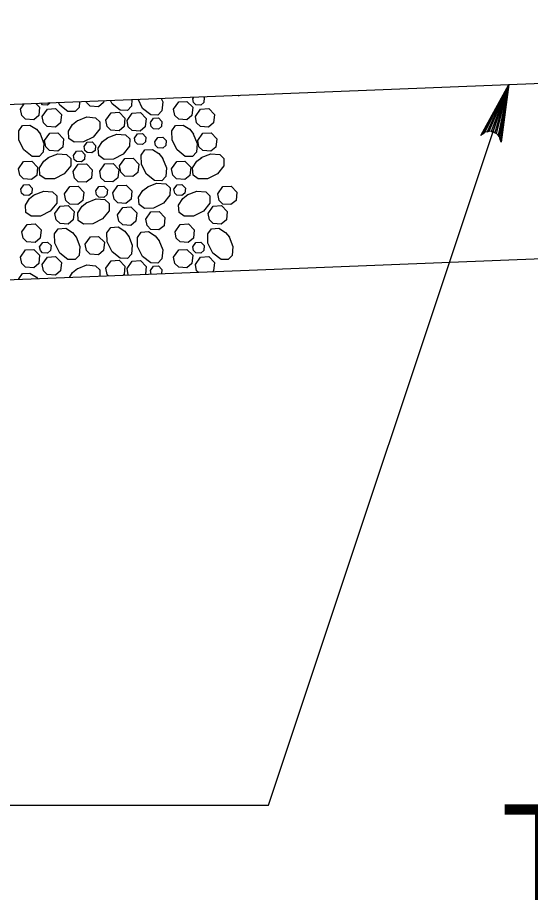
# Model space of a CAD drawing. Extents: x 636530 to 644067, y 294168 to 299122.
# Drawn here: x 639631.77 to 639658.53, y 297993.62 to 298039.75 of the extents above; entities that cross this region are included whole.
import ezdxf

# ---------------------------------------------------------------- set-up
doc = ezdxf.new("R2010")
doc.units = 0
doc.layers.add('1', color=7, linetype='Continuous')

msp = doc.modelspace()

# ---------------------------------------------------------------- linework, layer by layer
at = {"layer": '1'}
for p, q in [((639625.848, 298035.002), (639744.638, 298039.753)), ((639644.858, 297998.644), (639657.409, 298036.264)), ((639619.752, 298025.606), (639744.912, 298030.613)), ((639605.738, 297998.644), (639644.858, 297998.644))]:
    msp.add_line(p, q, dxfattribs=at)
for points in [[(639657.409, 298036.264), (639657.005, 298033.256), (639656.966, 298033.39), (639656.926, 298033.524), (639656.85, 298033.612), (639656.773, 298033.7), (639656.684, 298033.747), (639656.594, 298033.795), (639656.494, 298033.81), (639656.394, 298033.825), (639656.28, 298033.8), (639656.167, 298033.775), (639656.055, 298033.691), (639655.943, 298033.607), (639657.409, 298036.264), (639656.055, 298033.691), (639656.167, 298033.775), (639657.409, 298036.264), (639656.28, 298033.8), (639656.394, 298033.825), (639657.409, 298036.264), (639656.494, 298033.81), (639656.594, 298033.795), (639657.409, 298036.264), (639656.684, 298033.747), (639656.773, 298033.7), (639657.409, 298036.264), (639656.85, 298033.612), (639656.926, 298033.524), (639657.409, 298036.264), (639656.966, 298033.39)], [(639643.292, 298035.653), (639643.326, 298035.701)], [(639632.716, 298035.276), (639632.912, 298035.073), (639632.869, 298034.639), (639632.604, 298034.419), (639632.18, 298034.449), (639631.98, 298034.643), (639631.916, 298034.975)], [(639631.916, 298034.975), (639632.11, 298035.252)], [(639633.473, 298035.307), (639633.328, 298035.186), (639633.073, 298035.204), (639632.988, 298035.287)], [(639634.999, 298035.368), (639634.973, 298035.068), (639634.764, 298034.849), (639634.389, 298034.856), (639633.963, 298035.189), (639633.896, 298035.323)], [(639636.26, 298035.418), (639636.25, 298035.317), (639635.985, 298035.096), (639635.561, 298035.127), (639635.362, 298035.32), (639635.35, 298035.382)], [(639637.736, 298035.477), (639637.706, 298035.133), (639637.497, 298034.914), (639637.122, 298034.921), (639636.696, 298035.254), (639636.608, 298035.432)], [(639639.266, 298035.538), (639639.34, 298035.352), (639639.301, 298034.889), (639639.092, 298034.67), (639638.717, 298034.677), (639638.291, 298035.01), (639638.051, 298035.49)], [(639639.911, 298034.975), (639640.18, 298035.358), (639640.609, 298035.382), (639640.908, 298035.073), (639640.864, 298034.639), (639640.599, 298034.419), (639640.175, 298034.449), (639639.976, 298034.643), (639639.911, 298034.975)], [(639641.462, 298035.626), (639641.508, 298035.578), (639641.482, 298035.318), (639641.323, 298035.186), (639641.069, 298035.204), (639640.949, 298035.32), (639640.91, 298035.52)], [(639640.91, 298035.52), (639640.971, 298035.606)], [(639633.052, 298034.596), (639633.321, 298034.978), (639633.75, 298035.003), (639634.049, 298034.693), (639634.005, 298034.259), (639633.74, 298034.039), (639633.316, 298034.07), (639633.117, 298034.263), (639633.052, 298034.595)], [(639636.373, 298034.406), (639636.642, 298034.789), (639637.071, 298034.813), (639637.37, 298034.504), (639637.326, 298034.07), (639637.061, 298033.849), (639636.637, 298033.88), (639636.438, 298034.073), (639636.373, 298034.406)], [(639637.479, 298034.39), (639637.748, 298034.772), (639638.177, 298034.797), (639638.476, 298034.487), (639638.433, 298034.054), (639638.167, 298033.833), (639637.744, 298033.864), (639637.544, 298034.057), (639637.479, 298034.39)], [(639641.047, 298034.596), (639641.316, 298034.978), (639641.745, 298035.003), (639642.044, 298034.693), (639642.001, 298034.259), (639641.736, 298034.039), (639641.312, 298034.07), (639641.112, 298034.263), (639641.047, 298034.595)], [(639634.873, 298034.371), (639635.376, 298034.57), (639635.838, 298034.53), (639636.058, 298034.322), (639636.051, 298033.947), (639635.717, 298033.521), (639635.202, 298033.263), (639634.717, 298033.254), (639634.443, 298033.449), (639634.418, 298033.835), (639634.639, 298034.181), (639634.893, 298034.384)], [(639638.703, 298034.272), (639638.864, 298034.501), (639639.122, 298034.516), (639639.301, 298034.33), (639639.275, 298034.07), (639639.116, 298033.938), (639638.861, 298033.956), (639638.742, 298034.072), (639638.703, 298034.271)], [(639632.943, 298033.691), (639633.142, 298033.188), (639633.102, 298032.726), (639632.894, 298032.506), (639632.519, 298032.513), (639632.092, 298032.847), (639631.835, 298033.362), (639631.826, 298033.847), (639632.021, 298034.12), (639632.407, 298034.146), (639632.753, 298033.925), (639632.956, 298033.671)], [(639640.938, 298033.691), (639641.138, 298033.188), (639641.098, 298032.726), (639640.889, 298032.506), (639640.514, 298032.513), (639640.088, 298032.847), (639639.83, 298033.362), (639639.822, 298033.847), (639640.016, 298034.12), (639640.403, 298034.146), (639640.749, 298033.925), (639640.951, 298033.671)], [(639633.171, 298033.337), (639633.44, 298033.72), (639633.87, 298033.744), (639634.168, 298033.435), (639634.125, 298033.001), (639633.86, 298032.78), (639633.436, 298032.811), (639633.236, 298033.004), (639633.172, 298033.337)], [(639636.434, 298033.472), (639636.937, 298033.672), (639637.399, 298033.632), (639637.619, 298033.423), (639637.612, 298033.048), (639637.278, 298032.622), (639636.763, 298032.364), (639636.278, 298032.356), (639636.004, 298032.55), (639635.978, 298032.937), (639636.2, 298033.283), (639636.454, 298033.485)], [(639637.87, 298033.464), (639638.032, 298033.694), (639638.289, 298033.709), (639638.468, 298033.523), (639638.443, 298033.263), (639638.283, 298033.13), (639638.029, 298033.149), (639637.909, 298033.265), (639637.871, 298033.464)], [(639638.93, 298033.275), (639639.091, 298033.505), (639639.349, 298033.52), (639639.528, 298033.334), (639639.502, 298033.074), (639639.343, 298032.941), (639639.088, 298032.96), (639638.969, 298033.076), (639638.93, 298033.275)], [(639641.167, 298033.337), (639641.436, 298033.72), (639641.865, 298033.744), (639642.164, 298033.435), (639642.12, 298033.001), (639641.855, 298032.78), (639641.431, 298032.811), (639641.232, 298033.004), (639641.167, 298033.337)], [(639635.235, 298033.023), (639635.396, 298033.253), (639635.654, 298033.267), (639635.833, 298033.082), (639635.807, 298032.822), (639635.648, 298032.689), (639635.394, 298032.708), (639635.274, 298032.824), (639635.235, 298033.023)], [(639633.359, 298032.448), (639633.863, 298032.647), (639634.325, 298032.607), (639634.544, 298032.398), (639634.537, 298032.023), (639634.204, 298031.597), (639633.689, 298031.34), (639633.203, 298031.331), (639632.93, 298031.525), (639632.904, 298031.912), (639633.126, 298032.258), (639633.38, 298032.46)], [(639634.68, 298032.557), (639634.842, 298032.786), (639635.099, 298032.801), (639635.278, 298032.615), (639635.252, 298032.355), (639635.093, 298032.223), (639634.839, 298032.241), (639634.719, 298032.357), (639634.68, 298032.557)], [(639639.336, 298032.422), (639639.536, 298031.919), (639639.496, 298031.457), (639639.287, 298031.237), (639638.912, 298031.244), (639638.486, 298031.578), (639638.228, 298032.093), (639638.22, 298032.578), (639638.414, 298032.852), (639638.801, 298032.877), (639639.146, 298032.656), (639639.349, 298032.402)], [(639641.355, 298032.448), (639641.858, 298032.647), (639642.32, 298032.607), (639642.54, 298032.398), (639642.533, 298032.023), (639642.199, 298031.597), (639641.684, 298031.34), (639641.199, 298031.331), (639640.925, 298031.525), (639640.899, 298031.912), (639641.121, 298032.258), (639641.375, 298032.46)], [(639631.809, 298031.858), (639632.078, 298032.24), (639632.507, 298032.265), (639632.805, 298031.955), (639632.762, 298031.522), (639632.497, 298031.301), (639632.073, 298031.332), (639631.874, 298031.525), (639631.809, 298031.858)], [(639634.662, 298031.716), (639634.931, 298032.098), (639635.361, 298032.123), (639635.659, 298031.814), (639635.616, 298031.38), (639635.351, 298031.159), (639634.927, 298031.19), (639634.727, 298031.383), (639634.663, 298031.716)], [(639636.05, 298031.732), (639636.319, 298032.114), (639636.748, 298032.139), (639637.046, 298031.829), (639637.003, 298031.396), (639636.738, 298031.175), (639636.314, 298031.206), (639636.115, 298031.399), (639636.05, 298031.732)], [(639637.093, 298032.012), (639637.361, 298032.395), (639637.791, 298032.419), (639638.089, 298032.11), (639638.046, 298031.676), (639637.781, 298031.456), (639637.357, 298031.486), (639637.158, 298031.68), (639637.093, 298032.012)], [(639639.804, 298031.858), (639640.073, 298032.24), (639640.502, 298032.265), (639640.801, 298031.955), (639640.758, 298031.522), (639640.492, 298031.301), (639640.068, 298031.332), (639639.869, 298031.525), (639639.804, 298031.858)], [(639638.539, 298030.914), (639639.042, 298031.113), (639639.504, 298031.073), (639639.723, 298030.864), (639639.717, 298030.489), (639639.383, 298030.063), (639638.868, 298029.806), (639638.382, 298029.797), (639638.109, 298029.991), (639638.083, 298030.378), (639638.305, 298030.724), (639638.559, 298030.927)], [(639631.931, 298030.795), (639632.093, 298031.025), (639632.35, 298031.039), (639632.529, 298030.854), (639632.503, 298030.594), (639632.344, 298030.461), (639632.09, 298030.48), (639631.97, 298030.596), (639631.931, 298030.795)], [(639632.628, 298030.501), (639633.131, 298030.7), (639633.593, 298030.66), (639633.813, 298030.451), (639633.806, 298030.076), (639633.472, 298029.65), (639632.957, 298029.393), (639632.472, 298029.384), (639632.199, 298029.578), (639632.173, 298029.965), (639632.394, 298030.311), (639632.648, 298030.514)], [(639634.221, 298030.55), (639634.49, 298030.932), (639634.919, 298030.957), (639635.218, 298030.647), (639635.175, 298030.214), (639634.91, 298029.993), (639634.486, 298030.024), (639634.286, 298030.217), (639634.221, 298030.55)], [(639635.853, 298030.707), (639636.014, 298030.936), (639636.272, 298030.951), (639636.451, 298030.765), (639636.425, 298030.505), (639636.266, 298030.373), (639636.011, 298030.391), (639635.892, 298030.507), (639635.853, 298030.707)], [(639636.734, 298030.608), (639637.003, 298030.99), (639637.432, 298031.015), (639637.731, 298030.705), (639637.688, 298030.272), (639637.422, 298030.051), (639636.999, 298030.082), (639636.799, 298030.275), (639636.734, 298030.608)], [(639639.927, 298030.795), (639640.088, 298031.025), (639640.346, 298031.039), (639640.525, 298030.854), (639640.499, 298030.594), (639640.34, 298030.461), (639640.085, 298030.48), (639639.966, 298030.596), (639639.927, 298030.795)], [(639640.623, 298030.501), (639641.126, 298030.7), (639641.589, 298030.66), (639641.808, 298030.451), (639641.801, 298030.076), (639641.468, 298029.65), (639640.953, 298029.393), (639640.467, 298029.384), (639640.194, 298029.578), (639640.168, 298029.965), (639640.39, 298030.311), (639640.644, 298030.514)], [(639642.217, 298030.55), (639642.486, 298030.932), (639642.915, 298030.957), (639643.213, 298030.647), (639643.17, 298030.214), (639642.905, 298029.993), (639642.481, 298030.024), (639642.282, 298030.217), (639642.217, 298030.55)], [(639635.361, 298030.094), (639635.864, 298030.293), (639636.326, 298030.253), (639636.546, 298030.045), (639636.539, 298029.67), (639636.205, 298029.244), (639635.69, 298028.986), (639635.205, 298028.977), (639634.931, 298029.172), (639634.906, 298029.558), (639635.127, 298029.904), (639635.381, 298030.107)], [(639633.715, 298029.538), (639633.984, 298029.92), (639634.413, 298029.945), (639634.712, 298029.635), (639634.669, 298029.202), (639634.404, 298028.981), (639633.98, 298029.012), (639633.78, 298029.205), (639633.715, 298029.538)], [(639636.987, 298029.463), (639637.256, 298029.845), (639637.685, 298029.87), (639637.984, 298029.56), (639637.941, 298029.127), (639637.675, 298028.906), (639637.252, 298028.937), (639637.052, 298029.13), (639636.987, 298029.463)], [(639641.711, 298029.538), (639641.98, 298029.92), (639642.409, 298029.945), (639642.707, 298029.635), (639642.664, 298029.202), (639642.399, 298028.981), (639641.975, 298029.012), (639641.776, 298029.205), (639641.711, 298029.538)], [(639638.457, 298029.228), (639638.726, 298029.611), (639639.156, 298029.635), (639639.454, 298029.326), (639639.411, 298028.892), (639639.146, 298028.672), (639638.722, 298028.702), (639638.522, 298028.896), (639638.458, 298029.228)], [(639631.991, 298028.578), (639632.26, 298028.96), (639632.689, 298028.985), (639632.988, 298028.675), (639632.944, 298028.242), (639632.679, 298028.021), (639632.255, 298028.052), (639632.056, 298028.245), (639631.991, 298028.578)], [(639634.814, 298028.308), (639635.013, 298027.805), (639634.973, 298027.343), (639634.764, 298027.123), (639634.389, 298027.13), (639633.963, 298027.463), (639633.706, 298027.978), (639633.697, 298028.464), (639633.891, 298028.737), (639634.278, 298028.763), (639634.624, 298028.541), (639634.827, 298028.287)], [(639637.547, 298028.373), (639637.746, 298027.87), (639637.706, 298027.408), (639637.497, 298027.188), (639637.122, 298027.195), (639636.696, 298027.528), (639636.439, 298028.044), (639636.43, 298028.529), (639636.624, 298028.802), (639637.011, 298028.828), (639637.357, 298028.607), (639637.56, 298028.353)], [(639639.986, 298028.578), (639640.255, 298028.96), (639640.684, 298028.985), (639640.983, 298028.675), (639640.94, 298028.242), (639640.675, 298028.021), (639640.251, 298028.052), (639640.051, 298028.245), (639639.986, 298028.578)], [(639642.809, 298028.308), (639643.009, 298027.805), (639642.969, 298027.343), (639642.76, 298027.123), (639642.385, 298027.13), (639641.959, 298027.463), (639641.701, 298027.978), (639641.693, 298028.464), (639641.887, 298028.737), (639642.274, 298028.763), (639642.619, 298028.541), (639642.822, 298028.287)], [(639635.297, 298027.927), (639635.566, 298028.31), (639635.995, 298028.334), (639636.294, 298028.025), (639636.25, 298027.591), (639635.985, 298027.371), (639635.561, 298027.401), (639635.362, 298027.595), (639635.297, 298027.927)], [(639639.141, 298028.129), (639639.34, 298027.626), (639639.301, 298027.164), (639639.092, 298026.944), (639638.717, 298026.951), (639638.291, 298027.284), (639638.033, 298027.8), (639638.025, 298028.285), (639638.219, 298028.558), (639638.605, 298028.584), (639638.951, 298028.363), (639639.154, 298028.109)], [(639632.915, 298027.794), (639633.076, 298028.024), (639633.334, 298028.038), (639633.513, 298027.853), (639633.487, 298027.592), (639633.328, 298027.46), (639633.073, 298027.479), (639632.954, 298027.595), (639632.915, 298027.794)], [(639640.91, 298027.794), (639641.072, 298028.024), (639641.329, 298028.038), (639641.508, 298027.853), (639641.482, 298027.592), (639641.323, 298027.46), (639641.069, 298027.479), (639640.949, 298027.595), (639640.91, 298027.794)], [(639631.916, 298027.25), (639632.184, 298027.632), (639632.614, 298027.657), (639632.912, 298027.347), (639632.869, 298026.913), (639632.604, 298026.693), (639632.18, 298026.724), (639631.98, 298026.917), (639631.916, 298027.249)], [(639639.911, 298027.25), (639640.18, 298027.632), (639640.609, 298027.657), (639640.908, 298027.347), (639640.864, 298026.913), (639640.599, 298026.693), (639640.175, 298026.724), (639639.976, 298026.917), (639639.911, 298027.249)], [(639633.052, 298026.87), (639633.321, 298027.252), (639633.75, 298027.277), (639634.049, 298026.967), (639634.005, 298026.534), (639633.74, 298026.313), (639633.316, 298026.344), (639633.117, 298026.537), (639633.052, 298026.87)], [(639636.373, 298026.68), (639636.642, 298027.063), (639637.071, 298027.087), (639637.37, 298026.778), (639637.326, 298026.344), (639637.282, 298026.308)], [(639637.479, 298026.664), (639637.748, 298027.046), (639638.177, 298027.071), (639638.476, 298026.761), (639638.435, 298026.354)], [(639641.047, 298026.87), (639641.316, 298027.252), (639641.745, 298027.277), (639642.044, 298026.967), (639642.001, 298026.534), (639641.954, 298026.494)], [(639634.473, 298026.195), (639634.639, 298026.455), (639634.893, 298026.658)], [(639634.873, 298026.645), (639635.376, 298026.845), (639635.838, 298026.805), (639636.058, 298026.596), (639636.051, 298026.258)], [(639636.511, 298026.277), (639636.438, 298026.348), (639636.373, 298026.68)], [(639637.557, 298026.319), (639637.544, 298026.331), (639637.479, 298026.664)], [(639638.703, 298026.546), (639638.864, 298026.775), (639639.122, 298026.79), (639639.301, 298026.604), (639639.279, 298026.387)], [(639638.738, 298026.366), (639638.703, 298026.546)], [(639641.188, 298026.464), (639641.112, 298026.537), (639641.047, 298026.87)], [(639631.827, 298026.089), (639631.826, 298026.121), (639632.021, 298026.395), (639632.407, 298026.421), (639632.753, 298026.199), (639632.809, 298026.129)]]:
    msp.add_lwpolyline(points, dxfattribs=at)

# ---------------------------------------------------------------- texts
msp.add_text('TYPE 2 APPROACH SLAB', height=5, dxfattribs=at).set_placement((639657.05, 297993.692))

doc.saveas('drawing.dxf')
